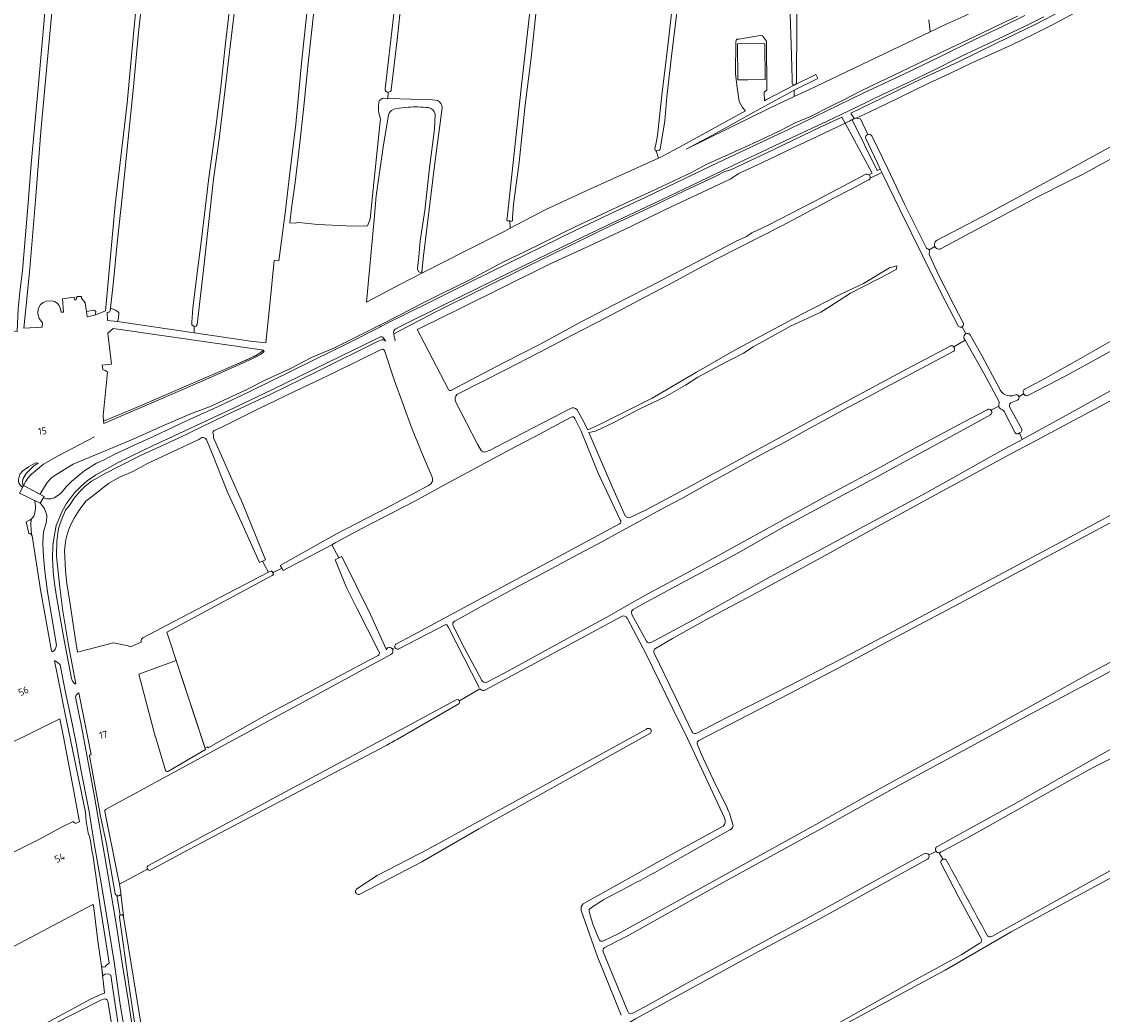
# Model space of a CAD drawing. Header units: metres. Extents: x 209813 to 223847, y 571801 to 587119.
# Tile 683 of 746: x 220852 to 221455, y 583640 to 584193. Entities that reach past the tile are written whole.
import ezdxf
from ezdxf.enums import TextEntityAlignment as Align

# ---------------------------------------------------------------- set-up
doc = ezdxf.new("R2010")
doc.units = ezdxf.units.M
for name, color, linetype, lineweight in [('B-RO-GK-BESCHOEIING-G', 8, 'GK-BESCHOEIING', 0), ('B-RO-GR-BOUWLAND-GV', 8, 'Continuous', 0), ('B-RO-GR-GRAS-GV', 8, 'Continuous', 0), ('B-RO-GR-GROENVOORZIENING-GV', 8, 'Continuous', 0), ('B-RO-KW-KUNSTWERK_DEK-GV', 8, 'Continuous', 0), ('B-RO-OG-BEBOUWING-GV', 8, 'Continuous', 0), ('B-RO-OG-BEBOUWING-T18', 8, 'Continuous', 0), ('B-RO-OG-TERREIN_CULTUURSCHEIDING-GV', 8, 'Continuous', 0), ('B-RO-OG-WEG-GV', 8, 'Continuous', 0), ('B-RO-VH-ONVERHARD-GV', 8, 'Continuous', 0), ('B-RO-VH-VERHARDING_OPEN-GV', 8, 'Continuous', 0)]:
    doc.layers.add(name, color=color, linetype=linetype, lineweight=lineweight)
doc.styles.add('NLCS-ISO-M200-T18', font='txt', dxfattribs={"height": 0.36})
doc.linetypes.add('GK-BESCHOEIING', pattern='A,30,-5,[1,NLCS.shx,S=1,R=0,X=0,Y=0],-5', length=40)

msp = doc.modelspace()

# ---------------------------------------------------------------- linework, layer by layer
at = {"layer": 'B-RO-GK-BESCHOEIING-G', "flags": 128}
for points in [[(221060.013, 584017.879), (221059.699, 584019.266)], [(221060.27, 584016.745), (221060.013, 584017.879)], [(221060.584, 584015.357), (221060.27, 584016.745)], [(220893.031, 583962.011), (220872.711, 583951.412), (220864.443, 583946.669), (220857.869, 583941.135), (220855.825, 583938.803), (220854.655, 583937.254), (220853.445, 583934.786)]]:
    msp.add_lwpolyline(points, dxfattribs=at)
at = {"layer": 'B-RO-GR-BOUWLAND-GV', "flags": 128}
msp.add_lwpolyline([(220830.508, 584203.917), (220829.49, 584191.019), (220827.324, 584164.103), (220826.959, 584162.978), (220826.179, 584149.964), (220823.869, 584117.71), (220820.537, 584077.238), (220817.723, 584042.679), (220816.249, 584022.491), (220815.335, 584011.935), (220844.467, 584010.932), (220845.131, 584017.66), (220845.803, 584021.264), (220849.763, 584020.559), (220850.462, 584033.188), (220851.281, 584042.587), (220852.734, 584054.639), (220855.704, 584090.019), (220857.736, 584113.802), (220861.661, 584158.559), (220865.879, 584204.798)], dxfattribs=at)
at = {"layer": 'B-RO-GR-GRAS-GV', "flags": 128}
for points in [[(221124.458, 584082.233), (221124.044, 584082.258), (221122.993, 584082.404), (221122.708, 584082.703), (221122.701, 584083.169), (221122.877, 584083.824), (221130.902, 584157.91), (221138.436, 584223.257), (221144.775, 584274.606), (221147.902, 584304.254), (221151.285, 584335.445), (221153.941, 584359.445), (221156.245, 584380.621), (221157.79, 584394.014)], [(221160.61, 584393.718), (221159.796, 584387.575), (221156.295, 584353.516), (221152.949, 584321.393), (221149.384, 584289.943), (221145.79, 584257.328), (221142.534, 584228.423), (221139.389, 584202.853), (221136.332, 584173.206), (221132.871, 584147.002), (221129.595, 584114.927), (221126.465, 584091.432), (221125.833, 584084.08), (221125.836, 584082.402), (221125.606, 584082.212), (221124.977, 584082.202), (221124.458, 584082.233), (221124.691, 584078.215), (221144.441, 584088.647), (221169.383, 584100.212), (221207.227, 584117.203), (221206.023, 584121.338)], [(221235.963, 584374.182), (221236.88, 584373.781), (221237.581, 584373.153), (221237.995, 584372.332), (221234.587, 584345.715), (221230.722, 584314.028), (221227.64, 584285.988), (221224.342, 584258.318), (221221.121, 584228.645), (221217.793, 584201.394), (221214.514, 584174.004), (221211.907, 584151.356), (221210.717, 584137.959), (221208.644, 584124.409), (221208.211, 584122.258), (221207.799, 584121.785), (221207.269, 584121.427), (221206.362, 584121.297)], [(221206.362, 584121.297), (221205.684, 584121.379), (221205.399, 584121.748), (221205.229, 584122.211), (221205.218, 584122.887), (221205.528, 584123.941), (221206.623, 584129.924), (221209.186, 584152.432), (221212.558, 584179.87), (221215.734, 584209.426), (221218.826, 584235.345), (221222.264, 584264.485), (221225.732, 584293.253), (221229.265, 584323.794), (221232.66, 584352.724), (221234.625, 584371.703), (221234.805, 584373.1)], [(221286.651, 584359.527), (221286.613, 584345.953), (221285.667, 584322.717), (221285.579, 584305.536), (221284.979, 584248.285), (221284.279, 584191.452), (221284.257, 584161.455), (221284.202, 584159.007), (221283.838, 584158.442), (221283.307, 584158.108), (221295.027, 584163.805), (221296.113, 584161.58), (221282.806, 584155.065), (221282.804, 584151.586), (221290.963, 584155.409), (221358.606, 584187.598), (221357.949, 584194.263)], [(220948.507, 584023.341), (220947.229, 584024.306), (220947.127, 584025.88), (220947.788, 584033.566), (220950.154, 584053.416), (220952.164, 584068.987), (220956.719, 584106.263), (220960.494, 584134.29), (220963.271, 584156.778), (220965.973, 584181.334), (220968.838, 584206.631), (220970.991, 584228.109), (220973.274, 584249.306), (220975.392, 584269.757), (220978.253, 584295.856), (220980.18, 584315.883)], [(221358.606, 584187.598), (221367.618, 584191.887), (221377.617, 584196.331), (221389.363, 584202.364), (221415.763, 584214.802), (221429.551, 584221.403), (221439.387, 584225.868), (221447.009, 584230.298), (221454.842, 584234.639), (221461.179, 584237.791), (221469.588, 584242.606), (221476.847, 584247.893), (221484.605, 584252.629), (221493.219, 584257.727), (221503.816, 584264.185), (221512.073, 584269.744), (221521.574, 584274.763), (221529.396, 584279.873), (221537.043, 584284.187), (221545.963, 584289.104), (221555.945, 584294.643), (221568.42, 584300.861), (221567.416, 584307.74)], [(220929.043, 584295.718), (220926.304, 584267.695), (220923.187, 584239.57), (220917.503, 584187.251), (220914.688, 584156.957), (220908.524, 584097.154), (220905.497, 584069.942), (220903.452, 584048.672), (220901.854, 584033.664)], [(220904.508, 584091.159), (220911.068, 584147.906), (220914.838, 584188.506), (220919.521, 584234.504), (220922.577, 584264.27), (220921.942, 584265.222), (220920.16, 584265.442), (220879.086, 584266.957)], [(221529.901, 584224.799), (221527.089, 584231.598), (221521.66, 584243.837), (221520.704, 584245.337), (221520.307, 584245.377), (221519.752, 584245.089), (221515.808, 584242.44), (221503.364, 584234.858), (221493.485, 584228.668), (221481.569, 584221.56), (221468.625, 584214.646), (221454.95, 584206.742), (221436.901, 584196.905), (221426.477, 584191.312), (221416.092, 584186.14), (221404.108, 584180.452), (221394.365, 584175.989), (221381.127, 584169.979), (221370, 584164.609), (221357.598, 584158.799), (221341.292, 584150.807), (221324.705, 584142.811), (221317.52, 584139.54)], [(221016.871, 584214.196), (221015.201, 584199.029), (221013.737, 584185.382), (221011.898, 584168.483), (221009.634, 584145.946), (221007.244, 584124.042), (221004.691, 584103.752), (221002.787, 584089.343), (221001.805, 584081.233), (221005.104, 584081.058), (221005.591, 584081.229), (221006.872, 584081.295), (221017.422, 584080.317), (221033.283, 584079.539), (221043.073, 584079.412), (221045.146, 584079.537), (221046.488, 584083.171), (221047.732, 584094.54), (221052.157, 584137.594)], [(221054.892, 584155.901), (221057.012, 584173.456), (221059.798, 584197.629), (221061.333, 584216.616)], [(220869.379, 584200.405), (220866.326, 584168.526), (220862.984, 584132.074), (220859.998, 584093.62), (220856.894, 584055.691), (220855.647, 584042.587), (220853.547, 584022.53), (220863.85, 584023.123), (220863.948, 584025.536), (220862.16, 584027.889), (220861.365, 584030.442), (220861.589, 584033.271), (220862.876, 584035.722), (220864.401, 584036.841), (220866.137, 584037.598), (220869.33, 584037.728), (220870.666, 584037.384), (220872.058, 584036.472), (220873.163, 584035.176), (220873.994, 584033.223), (220874.33, 584031.322), (220875.626, 584031.36), (220875.109, 584038.929), (220881.558, 584039.789), (220881.822, 584038.333), (220882.649, 584038.333), (220882.901, 584039.01), (220882.778, 584039.609), (220883.492, 584040.165), (220885.794, 584040.086), (220885.678, 584039.154), (220887.797, 584036.586), (220888.398, 584031.862)], [(220971.6, 584204.184), (220969.164, 584184.088), (220965.722, 584155.903), (220962.374, 584127.992), (220959.208, 584105.493), (220953.611, 584054.984), (220950.09, 584024.478), (220949.534, 584023.526), (220948.507, 584023.341), (220948.487, 584019.895), (220979.858, 584015.318), (220988.463, 584014.336), (220990.647, 584035.666), (220993.135, 584060.28), (220995.744, 584060.042), (220999.176, 584086.527), (221001.443, 584105.996), (221005.14, 584136.269), (221008.323, 584170.149), (221011.593, 584201.556)], [(221063.537, 584200.728), (221061.629, 584183.2), (221058.372, 584155.408)], [(221207.227, 584117.203), (221208.229, 584117.653), (221220.698, 584124.223), (221255.841, 584143.688), (221254.016, 584145.429), (221252.27, 584148.869), (221250.854, 584157.909), (221250.14, 584164.457), (221250.298, 584181.96), (221250.695, 584183.587), (221252.084, 584183.468), (221263.991, 584185.611), (221265.261, 584185.333), (221267.443, 584182.436), (221267.721, 584155.131), (221266.194, 584153.933), (221266.285, 584149.226), (221267.471, 584149.964), (221283.307, 584158.108), (221282.632, 584158.051), (221282.047, 584158.181), (221281.734, 584158.852), (221281.676, 584161.066), (221281.625, 584168.221), (221281.274, 584180.497), (221280.546, 584203.087)], [(221362.576, 584071.476), (221387.904, 584084.648), (221430.762, 584108.003), (221466.231, 584127.543), (221497.357, 584143.964), (221534.765, 584163.81), (221562.084, 584178.216)], [(221565.198, 584173.893), (221535.535, 584157.86), (221494.356, 584135.367), (221476.805, 584126.486), (221468.947, 584122.16), (221443.61, 584108.129), (221434.842, 584103.879), (221418.248, 584095.573), (221391.887, 584081.353), (221364.889, 584066.814)], [(221054.179, 584150.659), (221055.973, 584150.559), (221056.349, 584150.579), (221056.565, 584153.99)], [(221051.261, 584146.026), (221051.376, 584148.581)], [(221056.349, 584150.579), (221057.23, 584150.625), (221063.155, 584150.321), (221081.321, 584149.695), (221084.192, 584149.437)], [(221067.729, 584145.698), (221061.122, 584144.981)], [(221086.64, 584145.278), (221082.568, 584114.437), (221076.373, 584062.81), (221075.354, 584053.951)], [(221056.732, 584141.42), (221053.741, 584123.289), (221050.004, 584096.254), (221048.868, 584082.998), (221044.495, 584037.017), (221063.076, 584046.865), (221075.662, 584053.299), (221075.354, 584053.951), (221074.986, 584053.619), (221074.428, 584053.517), (221073.794, 584053.81), (221072.956, 584055.265), (221072.946, 584055.894), (221073.662, 584062.315), (221074.503, 584071.138), (221077.059, 584088.145), (221079.649, 584111.865), (221082.39, 584133.443), (221082.865, 584141.766)], [(221316.972, 584139.461), (221316.687, 584139.42), (221315.121, 584138.632)], [(221317.52, 584139.54), (221316.972, 584139.461), (221319.879, 584139.115), (221323.86, 584130.44)], [(221311.283, 584136.702), (221295.412, 584129.116), (221283.125, 584123.424), (221268.851, 584116.583), (221256.843, 584110.895), (221253.855, 584109.618), (221251.995, 584108.624), (221247.191, 584105.474), (221244.085, 584103.984), (221210.86, 584088.364), (221191.569, 584078.927), (221168.451, 584068.266), (221146.978, 584058.306), (221121.513, 584045.72), (221096.42, 584033.233), (221075.925, 584023.288), (221072.851, 584021.746), (221076.613, 584014.363), (221090.243, 583988.25)], [(221324.519, 584107.922), (221326.307, 584108.822), (221311.283, 584136.702)], [(221315.121, 584138.632), (221329.216, 584110.287), (221330.834, 584111.101), (221329.231, 584114.406), (221322.707, 584128.659)], [(221326.232, 584129.637), (221334.991, 584111.223), (221344.426, 584091.538), (221356.7, 584067.124)], [(221374.404, 584023.496), (221364.411, 584042.744), (221354.544, 584062.627), (221341.734, 584088.632), (221331.739, 584109.235), (221325.197, 584106.015)], [(221091.599, 583987.83), (221105.934, 583995.46), (221121.263, 584003.414), (221141.775, 584013.778), (221163.776, 584025.751), (221183.126, 584035.888), (221208.655, 584048.895), (221231.633, 584060.999), (221250.591, 584070.897), (221256.351, 584073.667), (221259.368, 584075.696), (221267.733, 584079.6), (221293.946, 584093.038), (221322.843, 584108.264)], [(221324.364, 584105.083), (221314.594, 584099.996), (221304.842, 584094.876), (221295.107, 584089.722), (221285.39, 584084.534), (221275.691, 584079.313), (221263.559, 584073.231), (221251.501, 584067.091), (221239.483, 584060.874), (221227.504, 584054.581), (221215.562, 584048.209), (221196.909, 584038.308), (221178.223, 584028.467), (221159.506, 584018.685), (221140.758, 584008.964), (221121.979, 583999.302), (221094.8, 583985.598)], [(221627.481, 584100.96), (221614.231, 584094.1), (221573.98, 584071.89), (221522.958, 584044.518), (221477.936, 584019.943), (221434.199, 583995.942), (221413.42, 583985.102), (221413.005, 583984.915)], [(220893.206, 584029.823), (220899.134, 584032.131), (220899.246, 584033.938), (220904.508, 584091.159)], [(221075.662, 584053.299), (221099.484, 584065.477), (221121.564, 584076.563), (221124.691, 584078.215)], [(221361.363, 584067.93), (221358.048, 584066.085)], [(221411.477, 583988.553), (221422.513, 583994.453), (221438.254, 584003.131), (221459.045, 584014.989), (221467.85, 584019.582), (221484.133, 584028.218), (221504.57, 584038.984), (221526.808, 584051.062), (221544.48, 584060.493), (221565.979, 584071.926)], [(221357.048, 584066.9), (221357.395, 584066.757)], [(221358.357, 584063.115), (221363.384, 584052.293), (221371.916, 584035.508), (221377.139, 584025.499)], [(221161.909, 583976.992), (221164.691, 583971.964), (221167.801, 583965.787), (221173.684, 583968.512), (221203.767, 583983.435), (221228.453, 583997.881), (221249.355, 584009.999), (221287.243, 584030.213), (221308.833, 584041.431), (221321.533, 584047.358), (221335.927, 584056.142), (221340.16, 584057.306), (221339.948, 584055.296), (221335.609, 584052.967), (221314.337, 584041.961), (221302.166, 584034.235), (221297.721, 584031.483), (221280.893, 584023.651), (221259.938, 584012.01), (221254.647, 584008.623), (221241.312, 584001.638), (221229.167, 583995.182), (221222.367, 583990.737), (221210.62, 583984.07), (221197.258, 583977.72), (221182.415, 583969.861), (221172.096, 583965.02), (221168.494, 583964.411), (221181.863, 583933.367), (221188.773, 583917.988)], [(220905.736, 584026.132), (220948.487, 584019.895)], [(221376.524, 584023.32), (221378.461, 584019.371)], [(221381.013, 584018.849), (221387.695, 584006.825), (221397.841, 583987.734)], [(221371.954, 584012.011), (221378.096, 584015.772), (221377.437, 584016.928)], [(221397.015, 583981.844), (221388.715, 583997.132), (221378.096, 584015.772)], [(221081.147, 583939.358), (221076.394, 583950.718), (221069.917, 583966.116), (221059.884, 583993.742), (221054.535, 584009.957), (221054.445, 584010.164), (221053.646, 584010.721), (221052.75, 584010.545), (221026.658, 583997.845), (221004.69, 583987.428), (220984.379, 583977.593), (220963.511, 583967.098), (220959.576, 583965.502), (220959.043, 583964.818), (220958.855, 583964.246), (220959.212, 583963.05), (220959.359, 583961.421), (220975.368, 583924.905), (220988.174, 583893.407), (220986.587, 583892.706), (220987.882, 583890.267)], [(221371.481, 584009.416), (221336.127, 583990.701), (221324.474, 583984.472), (221312.839, 583978.209), (221301.222, 583971.911), (221289.624, 583965.58), (221278.031, 583959.207), (221266.428, 583952.974), (221254.849, 583946.695), (221243.296, 583940.369), (221231.769, 583933.996), (221220.268, 583927.577), (221211.345, 583922.851), (221202.47, 583918.101), (221193.617, 583913.311), (221184.784, 583908.483), (221175.974, 583903.616), (221159.457, 583894.847), (221142.97, 583886.024), (221126.513, 583877.146), (221110.085, 583868.213), (221093.687, 583859.225)], [(221191.462, 583917.003), (221200.434, 583921.302), (221225.053, 583934.39), (221294.348, 583972.226), (221345.532, 583999.666), (221369.751, 584012.551)], [(221409.33, 583964.569), (221408.451, 583964.083), (221410.027, 583960.517), (221428.842, 583970.773), (221477.997, 583998.031), (221500.923, 584010.264)], [(221503.266, 584006.079), (221477.591, 583991.948), (221462.862, 583983.972), (221448.107, 583976.044), (221433.327, 583968.162), (221418.522, 583960.329), (221403.692, 583952.543), (221388.882, 583944.478), (221359.279, 583928.318), (221329.699, 583912.117), (221299.419, 583895.495), (221269.115, 583878.917), (221253.954, 583870.644), (221243.987, 583865.426), (221234.1, 583860.113), (221224.446, 583854.791), (221215.023, 583849.466), (221205.657, 583844.044)], [(221403.493, 583984.717), (221404.032, 583984.757), (221404.713, 583984.862), (221405.381, 583985.037), (221406.239, 583985.371), (221406.484, 583985.426), (221406.724, 583985.429)], [(221410.714, 583985.91), (221408.132, 583984.275)], [(221094.212, 583981.538), (221106.315, 583957.924), (221108.495, 583954.402)], [(221110.913, 583953.587), (221113.482, 583954.575), (221121.55, 583958.744), (221158.258, 583977.786)], [(221111.515, 583825.246), (221121.59, 583830.41), (221152.019, 583847.15), (221178.826, 583861.668), (221189.769, 583867.897), (221201.621, 583874.589), (221224.589, 583886.927), (221267.36, 583910.431), (221300.34, 583928.694), (221330.984, 583944.946), (221348.544, 583954.711), (221377.278, 583970.136), (221390.407, 583977.026)], [(221392.537, 583976.859), (221396.954, 583978.929)], [(221397.078, 583980.366), (221397.119, 583980.459)], [(221398.92, 583977.057), (221398.848, 583977.092)], [(221402.925, 583978.773), (221402.977, 583978.615), (221409.709, 583966.13)], [(221407.561, 583982.54), (221407.293, 583982.381), (221403.679, 583980.814)], [(221158.629, 583972.967), (221138.129, 583961.924), (221127.306, 583956.342), (221088.355, 583935.416), (221071.532, 583926.061), (221041.996, 583910.833), (221027.106, 583902.772), (221025.192, 583901.755), (221029.052, 583894.439), (221030.783, 583895.302), (221046.684, 583862.838), (221055.583, 583843.577)], [(221185.864, 583915.745), (221173.68, 583941.656), (221164.193, 583965.014), (221160.64, 583972.197)], [(221392.242, 583974.215), (221377.764, 583966.193), (221353.859, 583953.193), (221328.032, 583939.079), (221301.926, 583925.134), (221277.582, 583911.959), (221249.142, 583895.805), (221222.213, 583881.442), (221198.292, 583868.653), (221193.169, 583865.635)], [(221406.027, 583964.128), (221399.992, 583976.104)], [(220952.799, 583961.474), (220951.002, 583960.526), (220936.817, 583953.669), (220922.91, 583947.222), (220914.294, 583942.683), (220906.812, 583939.372), (220900.683, 583935.981), (220891.978, 583929.057), (220888.123, 583926.038), (220884.412, 583921.022), (220881.624, 583916.641), (220879.177, 583912.004), (220877.908, 583908.276), (220876.959, 583904.453), (220876.316, 583898.77), (220876.749, 583887.206), (220877.586, 583880.134), (220879.373, 583868.651), (220881.937, 583851.289), (220883.446, 583841.992), (220903.458, 583847.064), (220911.698, 583845.476), (220912.953, 583844.951), (220918.887, 583847.543), (220918.887, 583848.183), (220918.994, 583848.775), (220919.215, 583849.244), (220919.92, 583849.899), (220940.606, 583860.802), (220941.063, 583861.077), (220989.947, 583886.432)], [(220986.587, 583892.706), (220984.813, 583891.922), (220973.864, 583916.208), (220967.228, 583930.786), (220957.35, 583955.51), (220955.36, 583960.25)], [(221203.222, 583847.309), (221225.686, 583859.45), (221269.429, 583883.938), (221314.663, 583908.245), (221356.722, 583930.995), (221397.544, 583953.713), (221410.027, 583960.517)], [(221408.451, 583964.083), (221407.655, 583963.649)], [(221228.657, 583796.779), (221245.265, 583805.432), (221273.294, 583819.592), (221308.802, 583837.976), (221347.928, 583858.701), (221431.615, 583903.41), (221464.835, 583921.174), (221506.9, 583944.078), (221527.324, 583954.777)], [(221528.729, 583951.359), (221516.786, 583945.189), (221480.446, 583925.498), (221443.086, 583905.426), (221406.657, 583885.944), (221377.486, 583870.373), (221342.788, 583851.963), (221310.617, 583834.707), (221280.101, 583818.779), (221251.996, 583804.252), (221229.833, 583792.734)], [(220997.371, 583888.695), (220996.427, 583890.265), (221027.844, 583907.889), (221056.231, 583922.497), (221078.997, 583934.856)], [(220855.934, 583915.137), (220854.835, 583914.559), (220856.418, 583908.045)], [(221061.334, 583846.609), (221070.335, 583851.354), (221185.593, 583913.36)], [(221025.192, 583901.755), (220998.152, 583887.395), (220997.371, 583888.695), (220995.868, 583887.975)], [(221051.301, 583842.708), (221038.918, 583866.768), (221033.461, 583878.019), (221027.058, 583893.444), (221029.052, 583894.439)], [(220987.882, 583890.267), (220989.947, 583886.432), (220991.603, 583887.29), (220992.287, 583886.105), (220992.835, 583886.436), (220995.868, 583887.975)], [(221176.673, 583681.003), (221184.389, 583684.752), (221220.027, 583704.428), (221259.993, 583726.587), (221291.998, 583744.133), (221323.016, 583761.755), (221357.471, 583780.603), (221392.272, 583799.385), (221422.732, 583816.205), (221446.069, 583829.343), (221474.754, 583844.641), (221503.622, 583860.419), (221538.716, 583879.736), (221557.353, 583890.013)], [(221559.03, 583886.861), (221539.663, 583876.321), (221508.145, 583858.701), (221478.457, 583841.483), (221412.72, 583806.519), (221379.224, 583788.302), (221342.589, 583768.29), (221300.205, 583744.738), (221265.615, 583725.823), (221237.516, 583710.339), (221211.038, 583695.552)], [(220992.287, 583886.105), (220992.772, 583885.266), (220991.933, 583884.65), (220933.181, 583852.999), (220954.629, 583788.326), (220955.94, 583789.123)], [(221192.428, 583862.955), (221200.515, 583848.112)], [(221089.397, 583857.146), (221088.793, 583857.254), (221062.528, 583843.694)], [(221107.385, 583822.174), (221090.318, 583855.652), (221089.397, 583857.146)], [(221092.872, 583856.56), (221099.404, 583843.837), (221108.836, 583826.087)], [(221186.565, 583861.817), (221135.745, 583834.282), (221110.849, 583820.887)], [(221244.102, 583749.509), (221223.43, 583793.879), (221215.339, 583810.342), (221200.442, 583840.88), (221189.824, 583860.921)], [(221362.707, 583733.692), (221371.64, 583738.582), (221405.106, 583757.012), (221453.091, 583784.385), (221500.907, 583811.148), (221544.355, 583835.256), (221583.475, 583856.813)], [(221586.717, 583854.15), (221571.402, 583845.866), (221530.664, 583822.431), (221475.707, 583790.893), (221449.43, 583777.616), (221436.788, 583770.575), (221381.566, 583739.535), (221364.256, 583730.31)], [(221058.805, 583843.807), (221060.44, 583844.543)], [(221058.015, 583840.577), (220899.165, 583754.171)], [(220955.94, 583789.123), (220956.313, 583788.528), (220987.754, 583806.382), (221046.329, 583837.678), (221051.053, 583840.089)], [(221204.867, 583841.448), (221216.594, 583817.172), (221225.93, 583797.689)], [(221096.276, 583814.798), (221107.775, 583821.466)], [(220922.627, 583722.781), (220937.098, 583730.551), (220949.563, 583737.326), (221029.144, 583780.052), (221094.485, 583815.388)], [(221095.547, 583812.949), (221062.142, 583793.609)], [(220882.215, 583746.34), (220884.666, 583747.418), (220884.138, 583749.241), (220881.3, 583765.434), (220875.566, 583795.692), (220873.569, 583804.785), (220844.691, 583790.4), (220845.947, 583787.663), (220842.821, 583786.324), (220846.617, 583778.064), (220843.603, 583776.501), (220839.026, 583784.761), (220836.459, 583783.422), (220835.57, 583785.736), (220822.887, 583778.651), (220816.272, 583776.137), (220808.235, 583771.834)], [(221393.131, 583683.424), (221482.154, 583732.962), (221522.062, 583755.793), (221561.47, 583777.933), (221592.54, 583795.253), (221609.347, 583804.69)], [(221039.185, 583710.038), (221050.525, 583717.482), (221078.838, 583732.134), (221200.588, 583799.04)], [(221202.371, 583796.56), (221107.162, 583743.539), (221075.31, 583725.071), (221041.237, 583707.276)], [(221228.84, 583790.802), (221231.062, 583785.299), (221239.057, 583768.245), (221245.277, 583755.766)], [(221055.035, 583789.68), (220942.802, 583730.447), (220924.168, 583720.376)], [(221532.562, 583752.67), (221530.373, 583756.298), (221504.848, 583741.288), (221461.725, 583717.481), (221403.888, 583685.965), (221366.997, 583664.715), (221340.559, 583650.449), (221306.753, 583632.127), (221273.33, 583613.095), (221222.408, 583584.747), (221219.879, 583583.292)], [(220898.663, 583753.094), (220905.611, 583718.95), (220906.808, 583712.551)], [(220662.689, 583630.409), (220678.576, 583638.604), (220707.748, 583655.243), (220747.851, 583677.542), (220787.008, 583698.335), (220819.623, 583715.744), (220843.159, 583727.88), (220848.831, 583731.081), (220861.966, 583737.597), (220875.291, 583744.718), (220880.665, 583747.347)], [(221165.359, 583701.602), (221215.805, 583729.879), (221243.251, 583744.972)], [(221247.466, 583743.082), (221223.365, 583729.486)], [(221192.877, 583640.668), (221199.59, 583644.263), (221223.373, 583657.714), (221250.86, 583672.521), (221291.543, 583694.331), (221328.488, 583714.783), (221355.51, 583729.702)], [(221357.871, 583728.883), (221362.031, 583730.901)], [(221365.689, 583726.465), (221363.679, 583730.164)], [(221357.105, 583726.477), (221333.51, 583713.568), (221298.799, 583694.244), (221261.02, 583674.041), (221223.989, 583653.762), (221194.44, 583637.481), (221173.897, 583625.353), (221132.489, 583601.8), (221102.071, 583584.808), (221088.368, 583577.133), (221084.169, 583574.282)], [(221387.164, 583682.335), (221374.533, 583705.49), (221364.763, 583724.167), (221364.663, 583724.43)], [(221367.532, 583726.133), (221367.77, 583725.827)], [(220922.539, 583720.983), (220906.808, 583712.551), (220907.702, 583707.776)], [(220905.356, 583706.228), (220907.296, 583695.258)], [(220909.077, 583694.833), (220907.679, 583707.494)], [(220833.12, 583618.331), (220857.807, 583630.801), (220870.8, 583637.666), (220890.657, 583648.463), (220897.645, 583651.64), (220898.476, 583651.947), (220898.594, 583652.131), (220896.904, 583666.977), (220895.018, 583679.499), (220892.372, 583700.798), (220891.94, 583701.347), (220841.77, 583674.684)], [(220909.153, 583694.468), (220920.434, 583624.987), (220927.66, 583580.82)], [(221186.519, 583639.659), (221176.278, 583664.806), (221173.286, 583672.113), (221164.217, 583697.889)], [(221168.57, 583698.052), (221168.662, 583697.196)], [(221211.038, 583695.552), (221190.687, 583684.238)], [(221171.024, 583689.428), (221173.942, 583682.066)], [(221221.301, 583587.573), (221249.061, 583602.42), (221283.044, 583621.382), (221316.133, 583639.966), (221349.324, 583658.745), (221375.875, 583673.306), (221386.44, 583679.663)], [(221176.478, 583674.816), (221181.712, 583662.347), (221190.128, 583641.569)], [(220912.63, 583571.775), (220909.204, 583592.162), (220904.028, 583624.706), (220900.369, 583647.431), (220900.051, 583648.091), (220899.478, 583648.449), (220898.891, 583648.595), (220898.276, 583648.636), (220896.545, 583647.921), (220869.063, 583633.989), (220858.62, 583628.523), (220804.523, 583599.295), (220780.025, 583586.141), (220739.593, 583564.792), (220695.12, 583541.191)]]:
    msp.add_lwpolyline(points, dxfattribs=at)
at = {"layer": 'B-RO-GR-GRAS-GV'}
for points in [[(221054.883, 584155.705, -0.0347208), (221054.892, 584155.901)], [(221058.372, 584155.408, -0.0830026), (221058.256, 584155.004)], [(221051.654, 584141.683, -0.0766104), (221051.261, 584146.026)], [(221051.376, 584148.581, -0.2812669), (221054.179, 584150.659)], [(221079.027, 584145.436, 0.0352332), (221067.729, 584145.698)], [(221082.865, 584141.766, 0.2602746), (221079.027, 584145.436)], [(221084.192, 584149.437, -0.3016085), (221086.64, 584145.278)], [(221052.157, 584137.594, 0.1489387), (221051.654, 584141.683)], [(221061.122, 584144.981, 0.2796293), (221056.732, 584141.42)], [(221322.843, 584108.264, -0.1999453), (221324.519, 584107.922)], [(221324.606, 584105.249, -0.0621655), (221324.364, 584105.083)], [(221325.197, 584106.015, -0.1567336), (221324.606, 584105.249)], [(221356.7, 584067.124, 0.2398509), (221357.048, 584066.9)], [(221358.186, 584064.255, 0.1716666), (221358.357, 584063.115)], [(221090.243, 583988.25, 0.4202397), (221091.599, 583987.83)], [(221094.8, 583985.598, 0.2329698), (221094.212, 583981.538)], [(221397.841, 583987.734, 0.2680142), (221403.493, 583984.717)], [(221158.258, 583977.786, -0.3326667), (221161.749, 583977.2)], [(221161.749, 583977.2, -0.0548335), (221161.909, 583976.992)], [(221397.119, 583980.459, 0.2134395), (221397.015, 583981.844)], [(221399.992, 583976.104, 0.1267382), (221398.92, 583977.057)], [(221403.679, 583980.814, 0.3247397), (221402.925, 583978.773)], [(221160.64, 583972.197, 0.44467), (221158.629, 583972.967)], [(221392.383, 583974.307, -0.0365846), (221392.242, 583974.215)], [(221409.709, 583966.13, -0.3836648), (221409.33, 583964.569)], [(220955.36, 583960.25, 0.3285837), (220952.991, 583961.511)], [(221407.655, 583963.649, -0.4122577), (221406.027, 583964.128)], [(221108.495, 583954.402, 0.3620041), (221110.913, 583953.587)], [(221078.997, 583934.856, 0.4290699), (221081.147, 583939.358)], [(221188.773, 583917.988, 0.4333996), (221191.525, 583917.044)], [(220857.686, 583916.093, -0.0879726), (220855.934, 583915.137)], [(221185.593, 583913.36, 0.4524296), (221185.864, 583915.745)], [(220856.418, 583908.045, -0.2742985), (220857.989, 583907.161)], [(221193.169, 583865.635, 0.3821943), (221192.359, 583863.095)], [(221093.687, 583859.225, 0.4058819), (221092.872, 583856.56)], [(221189.824, 583860.921, 0.3971516), (221186.565, 583861.817)], [(221200.515, 583848.112, 0.4108506), (221203.187, 583847.309)], [(221051.053, 583840.089, 0.4687974), (221050.934, 583843.069)], [(221205.657, 583844.044, 0.3910302), (221204.867, 583841.448)], [(221108.836, 583826.087, 0.4099755), (221111.515, 583825.246)], [(221110.849, 583820.887, -0.3710056), (221107.775, 583821.466)], [(221200.588, 583799.04, -1.1571087), (221202.371, 583796.56)], [(221225.93, 583797.689, 0.424046), (221228.657, 583796.779)], [(221062.142, 583793.609, -0.0022719), (221055.035, 583789.68)], [(221229.833, 583792.734, 0.3495813), (221228.84, 583790.802)], [(220899.165, 583754.171, 0.3301147), (220898.663, 583753.094)], [(221245.277, 583755.766, -0.041571), (221248.732, 583745.899)], [(221243.251, 583744.972, 0.3246923), (221244.102, 583749.509)], [(220880.665, 583747.347, -0.2939837), (220882.215, 583746.34)], [(221248.732, 583745.899, -0.3561141), (221247.466, 583743.082)], [(221223.365, 583729.486, -0.0137229), (221181.493, 583706.577)], [(221367.77, 583725.827, -0.0012151), (221390.399, 583684.22)], [(221041.237, 583707.276, -1.0955593), (221039.185, 583710.038)], [(221181.493, 583706.577, 0.0346073), (221168.999, 583698.876)], [(221164.217, 583697.889, -0.2831351), (221165.359, 583701.602)], [(221168.999, 583698.876, 0.2281084), (221168.57, 583698.052)], [(221168.662, 583697.196, 0.0208813), (221171.024, 583689.428)], [(221173.942, 583682.066, 0.4358921), (221176.673, 583681.003)], [(221190.687, 583684.238, -0.0073442), (221177.43, 583677.38)], [(221386.44, 583679.663, 0.4016622), (221387.164, 583682.335)], [(221390.399, 583684.22, 0.4179366), (221393.131, 583683.424)], [(221177.43, 583677.38, 0.3603901), (221176.398, 583675.046)], [(221176.398, 583675.046, 0.0263242), (221176.478, 583674.816)], [(221190.128, 583641.569, 0.427858), (221192.877, 583640.668)]]:
    msp.add_lwpolyline(points, format="xyb", dxfattribs=at)
at = {"layer": 'B-RO-GR-GRAS-GV', "flags": 128}
for points in [[(220893.206, 584029.823), (220893.457, 584030.465), (220893.775, 584031.854), (220892.703, 584032.568), (220888.398, 584031.862), (220888.776, 584028.886)], [(220906.363, 584027.98), (220906.522, 584031.261), (220904.635, 584032.576), (220902.494, 584033.471), (220901.854, 584033.664), (220901.709, 584032.299), (220901.499, 584031.682), (220900.996, 584031.458), (220900.016, 584031.262), (220900.113, 584026.791), (220905.736, 584026.132)], [(220914.178, 583977.396), (220972.188, 584002.366), (220982.607, 584007.141), (220985.063, 584008.474), (220986.691, 584009.99), (220987.37, 584010.252), (220903.374, 584022.358), (220900.397, 584019.713), (220902.448, 584002.448), (220897.223, 584001.94), (220897.615, 583999.37), (220898.876, 583998.926), (220899.5, 583998.53), (220900.141, 583997.969), (220897.689, 583973.851), (220897.977, 583970.644)]]:
    msp.add_lwpolyline(points, close=True, dxfattribs=at)
at = {"layer": 'B-RO-GR-GRAS-GV'}
for centre, radius, start, end in [((221056.654, 584155.76), 1.772, 181.767112, 332.315521), ((221324.594, 584128.703), 1.886, 29.687403, 183.346494), ((221363.679, 584069.118), 2.603, 115.078455, 297.938053), ((221356.288, 584065.032), 2.051, 337.732406, 58.25919), ((221375.577, 584024.765), 1.728, 227.255425, 23.881723), ((221379.424, 584017.549), 2.053, 39.28994, 194.80565), ((221370.518, 584010.932), 1.796, 302.421943, 109.825392), ((221406.585, 583983.823), 1.612, 307.27514, 86.90708), ((221412.477, 583986.833), 1.99, 120.165374, 286.478898), ((221391.37, 583975.649), 1.681, 307.053411, 127.014126), ((221399.29, 583979.451), 2.393, 157.531479, 257.831008), ((221057.281, 583842.468), 2.029, 291.223577, 155.662016), ((221061.9, 583845.138), 1.576, 111.039461, 292.208476), ((221095.087, 583814.199), 1.332, 290.216616, 115.55497), ((221356.267, 583728.069), 1.799, 297.770527, 115.55497), ((221363.52, 583732.018), 1.861, 115.908935, 309.397209), ((221366.35, 583724.852), 1.743, 47.3004, 206.264806), ((220923.78, 583721.823), 1.499, 140.293667, 286.478898), ((220906.023, 583707.769), 1.679, 246.600394, 0.963411), ((220908.032, 583694.425), 1.121, 2.192831, 131.780293)]:
    msp.add_arc(centre, radius, start, end, dxfattribs=at)
at = {"layer": 'B-RO-GR-GROENVOORZIENING-GV', "flags": 128}
msp.add_lwpolyline([(220951.634, 583992.427), (220977.394, 584003.985), (220983.07, 584006.565), (220986.01, 584008.228), (220987.44, 584009.406), (220986.691, 584009.99), (220985.063, 584008.474), (220979.431, 584005.541), (220972.188, 584002.366), (220914.178, 583977.396), (220897.977, 583970.644), (220898.088, 583969.409)], close=True, dxfattribs=at)
at = {"layer": 'B-RO-KW-KUNSTWERK_DEK-GV', "flags": 128}
msp.add_lwpolyline([(220860.854, 583930.887), (220853.445, 583934.786), (220851.088, 583930.611), (220862.713, 583924.971), (220864.891, 583928.763)], close=True, dxfattribs=at)
at = {"layer": 'B-RO-OG-BEBOUWING-GV', "flags": 128}
msp.add_lwpolyline([(221257.086, 584160.944), (221266.697, 584161.016), (221266.545, 584181.147), (221251.281, 584181.032), (221251.433, 584160.901)], close=True, dxfattribs=at)
at = {"layer": 'B-RO-OG-TERREIN_CULTUURSCHEIDING-GV', "flags": 128}
msp.add_lwpolyline([(220851.338, 583941.059), (220850.545, 583938.152), (220850.513, 583937.031), (220850.817, 583936.223), (220851.289, 583935.414), (220852.073, 583934.526), (220852.899, 583933.819), (220853.445, 583934.786), (220852.968, 583935.043), (220852.769, 583937.12), (220853.189, 583938.773), (220854.799, 583941.504), (220859.136, 583945.703), (220861.537, 583947.345), (220860.121, 583947.371), (220856.205, 583945.165), (220853.006, 583942.938)], close=True, dxfattribs=at)
at = {"layer": 'B-RO-OG-WEG-GV', "flags": 128}
for points in [[(221407.262, 584196.443), (221398.958, 584192.399), (221387.854, 584187.028), (221376.193, 584181.533), (221363.885, 584175.677), (221352.363, 584170.231), (221341.584, 584164.959), (221330.594, 584159.753), (221319.789, 584154.667), (221310.935, 584150.008), (221302.957, 584146.015), (221291.948, 584140.552), (221283.521, 584136.879), (221274.895, 584132.526), (221264.668, 584127.728), (221253.378, 584122.355), (221233.519, 584113.492), (221225.244, 584109.075), (221203.148, 584098.662), (221190.835, 584093.133), (221178.365, 584087.205), (221165.038, 584080.938), (221154.651, 584075.952), (221142.856, 584070.058), (221132.563, 584065.027), (221121.228, 584059.559), (221101.393, 584049.089), (221086.589, 584041.866), (221074.634, 584035.783), (221063.63, 584030.042), (221052.039, 584024.205), (221052.322, 584023.279), (221055.39, 584024.856), (221080.161, 584037.105), (221102.085, 584048.051), (221124.012, 584058.834), (221142.908, 584068.218), (221160.396, 584076.717), (221180.337, 584086.281), (221197.137, 584094.024), (221216.246, 584103.178), (221236.65, 584113.005), (221259.024, 584123.515), (221280.008, 584133.491), (221300.737, 584143.37), (221321.276, 584153.455), (221343.929, 584164.016), (221364.82, 584174.014), (221383.553, 584183.325), (221399.056, 584190.582), (221411.381, 584196.834)], [(221422.021, 584196.044), (221411.638, 584190.801), (221400.256, 584185.357), (221387.946, 584179.595), (221375.43, 584173.643), (221360.999, 584166.426), (221346.403, 584159.347), (221332.147, 584152.809), (221317.252, 584145.491), (221301.196, 584137.853), (221284.514, 584130.018), (221248.768, 584113.077), (221229.613, 584103.922), (221206.083, 584092.788), (221178.434, 584079.748), (221154.423, 584068.141), (221130.852, 584056.633), (221108.507, 584045.797), (221085.077, 584034.198), (221063.636, 584023.656), (221060.55, 584022.02), (221059.75, 584020.988), (221059.538, 584020.285), (221059.699, 584019.266), (221082.859, 584031.46), (221108.184, 584044.044), (221133.417, 584056.556), (221156.502, 584067.823), (221180.236, 584079.334), (221201.637, 584089.432), (221221.742, 584098.998), (221238.795, 584106.979), (221244.278, 584109.727), (221247.585, 584110.75), (221251.119, 584112.325), (221271.908, 584122.341), (221297.773, 584134.677), (221309.352, 584140.059), (221311.283, 584136.702), (221316.374, 584139.262), (221314.512, 584142.337), (221315.13, 584142.745), (221325.632, 584147.626), (221354.616, 584161.759), (221374.539, 584171.019), (221395.586, 584181.392), (221417.54, 584191.989), (221431.806, 584199.296)], [(221052.039, 584024.205), (221045.291, 584020.806), (221026.793, 584011.584), (221013.949, 584006.069), (221002.247, 583999.972), (220988.456, 583993.731), (220977.055, 583987.929), (220965.312, 583982.474), (220957.944, 583979.094), (220946.923, 583974.987), (220931.34, 583968.325), (220914.463, 583960.573), (220894.439, 583952.227), (220881.066, 583946.625), (220871.915, 583941.057), (220869.261, 583939.198), (220866.509, 583936.399), (220862.976, 583930.716), (220862.453, 583930.045), (220864.891, 583928.763), (220864.435, 583927.968), (220866.16, 583927.433), (220867.312, 583927.369), (220868.602, 583927.467), (220870.496, 583927.874), (220873.569, 583930.008), (220874.978, 583931.352), (220877.201, 583933.995), (220880.139, 583936.998), (220884.782, 583940.997), (220887.552, 583943.154), (220894.1, 583947.183), (220898.358, 583949.075), (220903.888, 583952.035), (220915.101, 583957.195), (220926.222, 583962.357), (220944.182, 583970.766), (220961.426, 583978.584), (220978.72, 583986.815), (221015.43, 584004.864), (221034.406, 584014.067), (221052.322, 584023.279)], [(220868.917, 583842.676), (220869.604, 583842.083), (220870.132, 583842.4), (220870.657, 583842.995), (220871.146, 583843.777), (220871.45, 583844.547), (220871.813, 583845.871), (220868.999, 583862.29), (220866.768, 583875.635), (220865.325, 583887.024), (220864.543, 583895.196), (220864.165, 583902.264), (220864.25, 583906.988), (220864.685, 583909.737), (220866.026, 583913.855), (220866.377, 583917.431), (220866.384, 583918.302), (220865.533, 583920.809), (220864.924, 583922.099), (220863.904, 583923.552), (220862.713, 583924.971), (220859.604, 583926.479)], [(220857.686, 583916.093), (220857.55, 583912.957), (220857.879, 583907.741), (220857.989, 583907.161)], [(220858.174, 583906.698), (220862.787, 583876.63), (220868.917, 583842.676)], [(220910.351, 583627.181), (220907.344, 583645.622), (220903.86, 583669.38), (220900.718, 583688.682), (220897.268, 583710.072), (220892.777, 583735.346), (220889.889, 583753.033), (220885.41, 583776.559), (220882.72, 583791.143), (220879.533, 583806.592), (220876.511, 583820.368), (220873.755, 583834.801), (220873.543, 583835.105), (220873.205, 583835.502), (220871.654, 583836.727), (220870.977, 583837.018), (220870.618, 583837.086), (220873.511, 583823.296), (220876.491, 583808.266), (220883.902, 583772.483), (220887.871, 583752.806), (220888.246, 583747.582), (220888.829, 583744.496), (220889.547, 583740.101), (220889.788, 583740.042), (220890.191, 583739.376), (220890.807, 583736.799), (220891.641, 583730.457), (220891.995, 583729.07), (220896.067, 583700.393), (220900.102, 583674.681), (220901.033, 583668.601), (220899.673, 583667.432), (220898.958, 583666.514), (220898.04, 583666.35), (220897.203, 583666.677), (220896.904, 583666.977), (220897.533, 583661.574), (220897.734, 583661.798), (220898.938, 583662.39), (220900.775, 583662.635), (220902.048, 583661.969), (220903.424, 583652.98), (220906.887, 583629.543)], [(220884.271, 583819.168), (220883.652, 583818.939), (220882.718, 583817.968), (220882.441, 583816.872), (220885.912, 583799.473), (220892.733, 583762.424), (220900.59, 583717.122), (220905.197, 583689.362), (220908.626, 583667.533), (220911.912, 583647.061), (220915.876, 583621.695)], [(220891.156, 583784.966), (220884.271, 583819.168)], [(220904.411, 583707.295), (220899.631, 583735.169), (220896.567, 583749.67), (220896.37, 583750.529), (220890.299, 583783.239)], [(220916.98, 583624.669), (220912.083, 583656.708), (220911.805, 583658.108), (220906.959, 583694.147)]]:
    msp.add_lwpolyline(points, dxfattribs=at)
msp.add_lwpolyline([(221054.581, 584016.254), (221053.642, 584017.394), (221053.077, 584017.711), (221052.774, 584017.706), (221052.263, 584017.605), (221051.962, 584017.484), (220992.146, 583988.285), (220979.391, 583982.18), (220967.269, 583976.464), (220952.106, 583969.278), (220934.228, 583961.03), (220925.657, 583957.008), (220913.33, 583951.19), (220906.044, 583947.699), (220893.514, 583940.615), (220888.922, 583937.328), (220885.167, 583934.102), (220881.738, 583930.631), (220877.31, 583924.793), (220874.84, 583920.505), (220871.616, 583912.605), (220870.248, 583905.092), (220869.718, 583901.172), (220869.514, 583894.557), (220869.942, 583886.677), (220870.738, 583880.226), (220871.84, 583872.856), (220876.076, 583848.586), (220880.204, 583827.231), (220880.694, 583825.802), (220881.528, 583824.597), (220881.913, 583824.317), (220882.519, 583824.309), (220878.475, 583845.881), (220875.259, 583864.854), (220873.578, 583878.079), (220872.129, 583891.67), (220871.84, 583895.503), (220871.977, 583903.829), (220872.69, 583909.649), (220873.33, 583912.19), (220875.346, 583917.564), (220876.705, 583921.039), (220879.323, 583924.229), (220881.646, 583927.765), (220884.681, 583931.502), (220887.64, 583934.299), (220891.242, 583937.16), (220899.239, 583941.728), (220906.149, 583945.295), (220918.61, 583951.524), (220939.722, 583961.1), (220965.768, 583973.732), (220990.89, 583985.614), (221017.465, 583998.448), (221051.091, 584015.238), (221053.116, 584016.024), (221053.575, 584016.021), (221054.194, 584015.947), (221055.384, 584015.277)], close=True, dxfattribs=at)
at = {"layer": 'B-RO-OG-WEG-GV'}
for points in [[(220859.604, 583926.479, -0.0048114), (220859.999, 583923.686)], [(220859.999, 583923.686, -0.0891358), (220859.768, 583919.773)], [(220859.768, 583919.773, -0.1923262), (220857.686, 583916.093)], [(220857.989, 583907.161, -0.0704078), (220858.174, 583906.698)], [(220890.299, 583783.239, -0.5611317), (220891.156, 583784.966)], [(220905.356, 583706.228, -0.2227496), (220904.411, 583707.295)], [(220906.959, 583694.147, -0.2812432), (220907.296, 583695.258)]]:
    msp.add_lwpolyline(points, format="xyb", dxfattribs=at)
at = {"layer": 'B-RO-VH-ONVERHARD-GV', "flags": 128}
for points in [[(221282.806, 584155.065), (221260.434, 584142.923), (221239.493, 584131.262), (221222.742, 584122.328), (221269.428, 584145.316), (221282.804, 584151.586)], [(220851.088, 583930.611), (220862.713, 583924.971), (220864.891, 583928.763), (220853.445, 583934.786)]]:
    msp.add_lwpolyline(points, close=True, dxfattribs=at)
for points in [[(220934.195, 583775.661), (220954.827, 583787.728), (220938.411, 583837.228), (220926.721, 583832.915), (220917.667, 583829.693), (220927.03, 583794.349)], [(220927.096, 583794.142), (220932.544, 583775.884)]]:
    msp.add_lwpolyline(points, dxfattribs=at)
at = {"layer": 'B-RO-VH-ONVERHARD-GV'}
for points in [[(220927.03, 583794.349, -0.054028), (220927.096, 583794.142)], [(220932.544, 583775.884, 0.3781256), (220934.189, 583775.66)]]:
    msp.add_lwpolyline(points, format="xyb", dxfattribs=at)
at = {"layer": 'B-RO-VH-VERHARDING_OPEN-GV', "flags": 128}
for points in [[(221330.834, 584111.101), (221329.216, 584110.287), (221315.121, 584138.632), (221311.283, 584136.702), (221326.307, 584108.822), (221324.519, 584107.922)], [(221325.197, 584106.015), (221331.739, 584109.235), (221330.834, 584111.101)]]:
    msp.add_lwpolyline(points, dxfattribs=at)
at = {"layer": 'B-RO-VH-VERHARDING_OPEN-GV'}
msp.add_lwpolyline([(221324.803, 584107.693, -0.2963938), (221325.197, 584106.015)], format="xyb", dxfattribs=at)

# ---------------------------------------------------------------- texts
at = {"layer": 'B-RO-OG-BEBOUWING-T18', "style": 'NLCS-ISO-M200-T18'}
for s, rotation, p in [('15', 8.3, (220863.943, 583965.179)), ('56', 25, (220853.386, 583820.241)), ('17', 10.8, (220897.903, 583795.866)), ('54', 23.6, (220873.569, 583727.276))]:
    msp.add_text(s, height=4, rotation=rotation, dxfattribs=at).set_placement(p, align=Align.MIDDLE)

doc.saveas('drawing.dxf')
